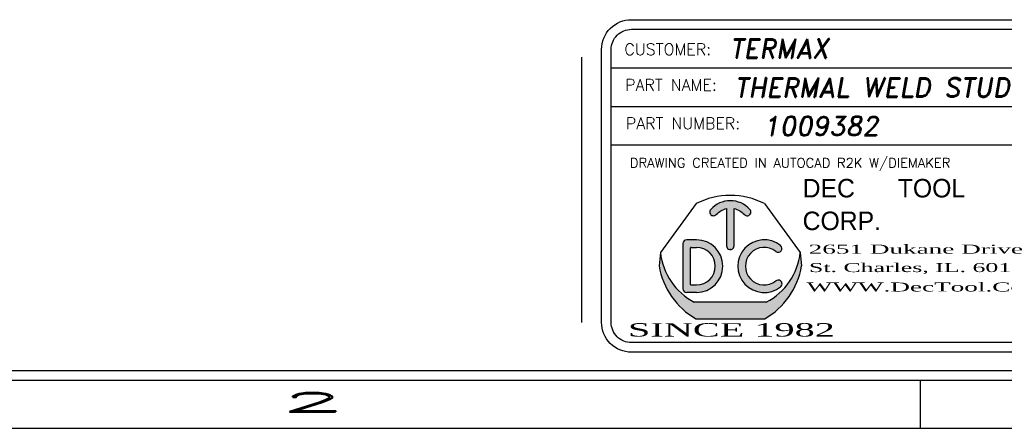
# Model space of a CAD drawing. Header units: inches. Extents: x 1802 to 2468, y -208 to -72.
# Tile 259 of 595: x 2093.27 to 2098.38, y -207.65 to -205.53. Entities that reach past the tile are written whole.
import ezdxf
from ezdxf.enums import TextEntityAlignment as Align

# ---------------------------------------------------------------- set-up
doc = ezdxf.new("R2010")
doc.units = ezdxf.units.IN
doc.header["$LTSCALE"] = 0.5
doc.header["$MEASUREMENT"] = 0
doc.layers.add('SID-M-D', color=42, linetype='Continuous')
doc.layers.add('SID-M-S', color=105, linetype='Continuous')
doc.styles.add('DARREN', font='dutchi.ttf')
doc.styles.add('PTI', font='romand.shx', dxfattribs={"oblique": 10})
doc.styles.add('R', font='ROMAND.SHX')
doc.styles.add('ROMANS', font='ROMANS.shx', dxfattribs={"height": 0.125})
doc.styles.add('TITTLE', font='vinet.ttf')

# ---------------------------------------------------------------- blocks, each defined once
blk = doc.blocks.new('*U9')
at = {"layer": 'SID-M-S'}
for p, q in [((-34.00000000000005, -0.2500000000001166), (-1.13242748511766e-14, -0.2499999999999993)), ((-34.00000000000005, -0.3000000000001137), (-1.13242748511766e-14, -0.3)), ((-4.999999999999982, -0.300000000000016), (-4.999999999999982, -0.5500000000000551)), ((-34.00000000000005, -0.550000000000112), (2.886579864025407e-15, -0.55))]:
    blk.add_line(p, q, dxfattribs=at)
at = {"layer": 'SID-M-D', "style": 'R', "width": 4}
blk.add_text('2', height=0.09999999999, dxfattribs=at).set_placement((-8.327455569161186, -0.4642842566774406))
blk = doc.blocks.new('JM_TITTLE_BOX_SID')
at = {"layer": 'SID-M-S'}
h = blk.add_hatch(color=5, dxfattribs=at)
edge = h.paths.add_edge_path()
edge.add_arc((-5.986244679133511, 0.4950859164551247), 0.09767006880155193, 101.536958, 138.1897)
edge.add_arc((-6.073603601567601, 0.5732219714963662), 0.01953401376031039, 138.1897, 318.1897, ccw=False)
edge.add_arc((-5.986244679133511, 0.4950859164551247), 0.1367380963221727, 41.810299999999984, 138.1897, ccw=False)
edge.add_arc((-5.898875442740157, 0.5732104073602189), 0.01953401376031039, -138.1439400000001, 41.85608500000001, ccw=False)
edge.add_arc((-5.986244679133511, 0.4950859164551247), 0.09767006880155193, 41.791991, 78.46304)
edge.add_line((-5.966710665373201, 0.5907825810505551), (-5.966710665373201, 0.3974164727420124))
edge.add_arc((-5.986244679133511, 0.3974139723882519), 0.01953401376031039, -180.0073369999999, 0.0073369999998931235, ccw=False)
edge.add_line((-6.005778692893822, 0.3974164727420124), (-6.005778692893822, 0.5907825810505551))
h = blk.add_hatch(color=5, dxfattribs=at)
h.paths.add_polyline_path([(-6.162050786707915, 0.4286702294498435), (-6.212839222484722, 0.4286702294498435, 0.4142135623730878), (-6.232373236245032, 0.4091362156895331), (-6.232373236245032, 0.1747280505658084, 0.4142135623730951), (-6.212839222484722, 0.155194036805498), (-6.162050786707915, 0.155194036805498, 1)])
h.paths.add_polyline_path([(-6.162050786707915, 0.1942620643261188), (-6.190179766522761, 0.1942620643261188, -0.4142135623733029), (-6.193305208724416, 0.1973875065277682), (-6.193305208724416, 0.3864767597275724, -0.4142135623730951), (-6.190179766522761, 0.3896022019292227), (-6.162050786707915, 0.3896022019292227, -1)], flags=16)
for color, points in [(5, [(-5.725074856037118, 0.3987513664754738, 2.079481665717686), (-5.725054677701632, 0.1851290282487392, 0.9974867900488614), (-5.749474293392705, 0.2156248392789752, -2.078486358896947), (-5.749497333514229, 0.3682578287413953, 0.9974776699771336)]), (44, [(-5.616542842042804, 0.293125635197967), (-5.622835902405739, 0.3623491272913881), (-5.622835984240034, 0.3623492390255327, -0.2467035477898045), (-5.799307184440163, 0.1044056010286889), (-6.173182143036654, 0.1044056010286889, -0.2467035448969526), (-6.349653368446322, 0.3623492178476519), (-6.349653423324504, 0.3623491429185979), (-6.355946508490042, 0.2931255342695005, 0.2250527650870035), (-6.164615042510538, 0.01845576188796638), (-5.807874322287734, 0.01845577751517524, 0.2250528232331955)])]:
    blk.add_hatch(color=color, dxfattribs=at).paths.add_polyline_path(points)
for p, q in [((-3.421997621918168, 1.32165344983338), (-3.421997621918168, 1.52165144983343)), ((-6.604933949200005, 1.32165344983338), (0.1049989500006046, 1.32165344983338)), ((-1.409017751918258, 0.9216574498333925), (-1.409017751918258, 1.32165344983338)), ((-6.604933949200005, 1.121655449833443), (0.1049989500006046, 1.121655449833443)), ((-3.766880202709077, 0.9216574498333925), (-3.766880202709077, 1.121655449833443)), ((-2.922002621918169, 0.6716599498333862), (-2.922002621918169, 1.121655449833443)), ((-6.604933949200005, 0.9216574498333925), (0.1049989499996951, 0.9216574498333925)), ((-4.43498749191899, -0.1049989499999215), (-4.43498749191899, 0.9216574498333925)), ((-2.922002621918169, 0.6716599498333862), (-2.922002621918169, 0.9216574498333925)), ((-1.409017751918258, 0.6716599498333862), (-1.409017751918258, 0.9216574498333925)), ((-4.43498749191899, 0.6716599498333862), (0.1049989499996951, 0.6716599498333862)), ((-6.232373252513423, 0.4091362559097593), (-6.232373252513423, 0.1747280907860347)), ((-6.162050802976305, 0.4286702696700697), (-6.212839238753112, 0.4286702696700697)), ((-6.349653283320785, 0.3623490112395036), (-6.355946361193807, 0.2931254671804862)), ((-6.193305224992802, 0.1973875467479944), (-6.193305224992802, 0.3864767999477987)), ((-6.190179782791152, 0.3896022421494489), (-6.162050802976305, 0.3896022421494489)), ((-5.622835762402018, 0.3623490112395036), (-5.616542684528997, 0.2931254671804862)), ((-6.162050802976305, 0.1551940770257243), (-6.212839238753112, 0.1551940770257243)), ((-6.190179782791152, 0.1942621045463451), (-6.162050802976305, 0.1942621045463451)), ((-5.799306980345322, 0.1044056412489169), (-6.17318206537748, 0.1044056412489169))]:
    blk.add_line(p, q, dxfattribs=at)
at = {"layer": 'SID-M-S', "color": 44}
for p, q in [((-6.163350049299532, 0.6167221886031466), (-6.349653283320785, 0.3623490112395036)), ((-5.809139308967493, 0.6167221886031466), (-5.622835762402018, 0.3623490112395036))]:
    blk.add_line(p, q, dxfattribs=at)
at = {"layer": 'SID-M-S', "linetype": 'Continuous'}
blk.add_line((-6.164614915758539, 0.01845566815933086), (-5.807874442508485, 0.01845566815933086), dxfattribs=at)
at = {"layer": 'SID-M-S'}
for points in [[(1.261213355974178e-13, -0.1549984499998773), (-6.499934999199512, -0.1549984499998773, -0.414213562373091), (-6.654933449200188, 1.163513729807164e-13), (-6.654933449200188, 1.416652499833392, -0.4142135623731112), (-6.499934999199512, 1.571650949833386), (1.261213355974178e-13, 1.571650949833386, -0.4142135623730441), (0.1549984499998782, 1.416652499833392), (0.1549984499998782, 1.163513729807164e-13, -0.4142135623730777)], [(1.261213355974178e-13, -0.1049989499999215), (-6.499934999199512, -0.1049989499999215, -0.4142135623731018), (-6.604933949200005, 1.163513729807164e-13), (-6.604933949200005, 1.416652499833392, -0.4142135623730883), (-6.499934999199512, 1.52165144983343), (1.261213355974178e-13, 1.52165144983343, -0.414213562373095), (0.1049989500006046, 1.416652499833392), (0.1049989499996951, 1.163513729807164e-13, -0.414213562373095)]]:
    blk.add_lwpolyline(points, format="xyb", close=True, dxfattribs=at)
for points in [[(-5.913425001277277, 0.5601760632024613, 1), (-5.884326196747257, 0.5862444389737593, 0.4472140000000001), (-6.088163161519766, 0.5862444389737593)], [(-6.059043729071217, 0.5601991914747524, -0.161305), (-6.005778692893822, 0.5907825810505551), (-6.005778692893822, 0.3974164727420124, 1.000128), (-5.966710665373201, 0.3974164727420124), (-5.966710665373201, 0.5907825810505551, -0.161387), (-5.913425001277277, 0.5601760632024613)]]:
    blk.add_lwpolyline(points, format="xyb", dxfattribs=at)
at = {"layer": 'SID-M-S', "color": 44}
blk.add_arc((-5.986244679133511, 0.2684913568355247), 0.3906802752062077, 63.04274999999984, 116.9573, dxfattribs=at)
at = {"layer": 'SID-M-S'}
for centre, radius, start, end in [((-6.073603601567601, 0.5732219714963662), 0.01953401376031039, 138.1896999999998, 318.1897), ((-6.212839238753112, 0.4091362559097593), 0.01953401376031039, 90.00001999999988, 180), ((-6.162050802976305, 0.291932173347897), 0.1367380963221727, 270, 90), ((-5.810438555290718, 0.291932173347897), 0.1367380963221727, 51.37019699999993, 308.6138100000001), ((-6.015936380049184, 0.4013226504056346), 0.3359850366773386, 186.6612, 242.0944999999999), ((-6.190179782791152, 0.3864767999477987), 0.003125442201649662, 90, 180), ((-6.162050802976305, 0.291932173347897), 0.09767006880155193, 270, 90), ((-5.810438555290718, 0.291932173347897), 0.09767006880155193, 51.39486399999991, 308.5955999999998), ((-5.95655297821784, 0.4013226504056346), 0.3359850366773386, 297.9055, 353.3388), ((-5.737324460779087, 0.3835354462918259), 0.01953401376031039, 231.3559519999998, 51.16382900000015), ((-5.970617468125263, 0.3575664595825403), 0.3906802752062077, 189.494, 240.2271), ((-6.00187189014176, 0.3575664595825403), 0.3906802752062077, 299.7728999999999, 350.506), ((-5.737302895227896, 0.2003460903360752), 0.01953401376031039, 308.387747, 128.676102), ((-6.212839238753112, 0.1747280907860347), 0.01953401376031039, 180, 270), ((-6.190179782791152, 0.1973875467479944), 0.003125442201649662, 180, 270)]:
    blk.add_arc(centre, radius, start, end, dxfattribs=at)
blk.add_point((-5.986244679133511, 0.3778818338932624), dxfattribs=at)
at = {"layer": 'SID-M-D'}
for s, height, style, p in [('CUSTOMER:', 0.0599994, 'ROMANS', (-6.536056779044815, 1.387915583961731)), ('THIS SHEET CONTAINS:', 0.0599994, 'ROMANS', (-3.346844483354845, 1.398983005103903)), ('PART NAME:', 0.0599994, 'ROMANS', (-6.532393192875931, 1.203028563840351)), ('DATE:', 0.0599994, 'ROMANS', (-1.336888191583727, 1.184117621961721)), ('PART NUMBER:', 0.0599994, 'ROMANS', (-6.528821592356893, 1.003030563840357)), ('REV:', 0.0599994, 'ROMANS', (-3.690767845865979, 1.003030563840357)), ('SCALE:', 0.0599994, 'ROMANS', (-2.862737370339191, 0.9841196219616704)), ('DWG NO', 0.0599994, 'ROMANS', (-1.336888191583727, 0.9841196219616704)), ('OF', 0.0599994, 'ROMANS', (-0.6304765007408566, 0.9841196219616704)), ('DRAWING CREATED IN AUTOCAD R2K W/DIEMAKER', 0.04999949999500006, 'R', (-6.508079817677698, 0.8033374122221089)), ('WTD JOB #', 0.0599994, 'ROMANS', (-4.381535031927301, 0.7766631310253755)), ('TOOL #', 0.0599994, 'ROMANS', (-2.868550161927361, 0.7766631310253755)), ('JOB #', 0.0599994, 'ROMANS', (-1.35556529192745, 0.7766631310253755)), ('BUILT BY:', 0.0599994, 'ROMANS', (-4.363988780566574, 0.5573605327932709))]:
    blk.add_text(s, height=height, dxfattribs=dict(at, style=style)).set_placement(p)
at = {"layer": 'SID-M-D', "style": 'PTI', "oblique": 10}
for tag, p in [('CUSTOMER', (-5.990553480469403, 1.371591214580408)), ('DIEDATAINFO', (-2.18746001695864, 1.371591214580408)), ('PARTDESCRIPTION', (-5.966376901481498, 1.169693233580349)), ('00-00-00', (-1.009105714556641, 1.167793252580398)), ('PARTNUMBER', (-5.81595049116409, 0.9696952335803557)), ('REV', (-3.360356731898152, 0.9696952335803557)), ('SCALE', (-2.520436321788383, 0.9677952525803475)), ('SH', (-0.8571950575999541, 0.9677952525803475)), ('SHX', (-0.4057438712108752, 0.9677952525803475)), ('WTD', (-3.839149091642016, 0.7480887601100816)), ('TOOL', (-2.472915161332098, 0.7480887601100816)), ('JOB', (-0.9225366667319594, 0.7480887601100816))]:
    blk.add_attdef(tag, p, '', height=0.09999900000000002, dxfattribs=at)
blk.add_attdef('BUILT', text='', height=0.2499630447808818, dxfattribs=at).set_placement((-2.336101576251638, 0.2076912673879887), align=Align.CENTER)
at = {"layer": 'SID-M-S', "color": 44, "style": 'TITTLE'}
for s, p in [('DEC', (-5.610695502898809, 0.6488078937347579)), ('TOOL', (-5.116590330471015, 0.6488078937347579)), ('CORP.', (-5.610695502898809, 0.4791041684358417))]:
    blk.add_text(s, height=0.09613037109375, dxfattribs=at).set_placement(p)
at = {"layer": 'SID-M-S', "color": 44, "style": 'DARREN'}
for s, height, width, p in [('2651 Dukane Drive', 0.04671936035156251, 2, (-5.579307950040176, 0.356817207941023)), ('St. Charles, IL. 60174', 0.04671936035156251, 1.9, (-5.577648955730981, 0.2612505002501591)), ('WWW.DecTool.Com', 0.04671936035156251, 2, (-5.590066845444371, 0.1603595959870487)), ('SINCE 1982', 0.06921386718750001, 2, (-6.517871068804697, -0.07335393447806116))]:
    blk.add_text(s, height=height, dxfattribs=dict(at, width=width)).set_placement(p)

msp = doc.modelspace()

# ---------------------------------------------------------------- linework, layer by layer
at = {"layer": 'SID-M-S'}
msp.add_line((2096.190596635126, -207.0968488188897), (2096.190596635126, -205.7201821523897), dxfattribs=at)

# ---------------------------------------------------------------- block references
at = {"layer": 'SID-M-D'}
msp.add_blockref('*U9', (2102.947557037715, -207.09684881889), dxfattribs=at)
at = {"layer": 'SID-M-S'}
msp.add_blockref('JM_TITTLE_BOX_SID', (2102.947557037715, -207.0968488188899), dxfattribs=at).add_auto_attribs({'CUSTOMER': 'TERMAX', 'PARTDESCRIPTION': 'THERMAL WELD STUD CLIP', '00-00-00': '1-18-25', 'PARTNUMBER': '1009382', 'SCALE': '1:1', 'TOOL': 'PP 098', 'JOB': '23743', 'DIEDATAINFO': 'SIDE ELEVATION VIEW'})

doc.saveas('drawing.dxf')
